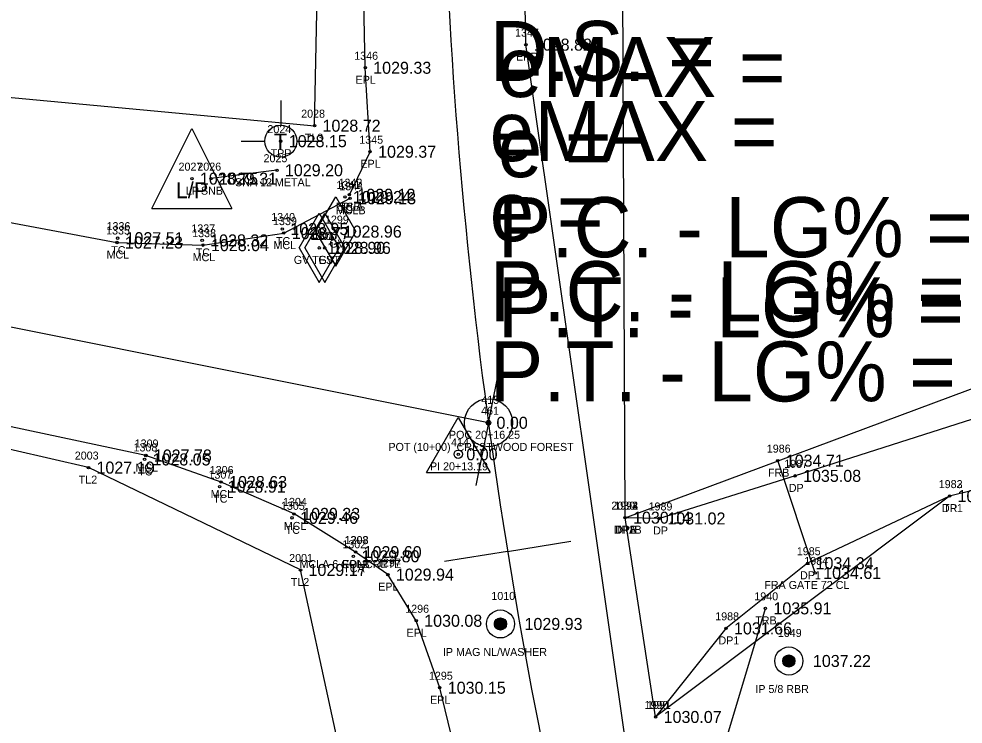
# Model space of a CAD drawing. Extents: x 1578957 to 1581675, y 1115963 to 1120391.
# Drawn here: x 1579998.2 to 1580116.1, y 1117317.7 to 1117405.8 of the extents above; entities that cross this region are included whole.
import ezdxf

# ---------------------------------------------------------------- set-up
doc = ezdxf.new("R2010")
doc.units = 0
for name, color, linetype in [('RD_EX_BldgApp', 7, 'Continuous'), ('RD_EX_BldgApp_txCode', 7, 'Continuous'), ('RD_EX_Conc', 7, 'Continuous'), ('RD_EX_Conc_txCode', 7, 'Continuous'), ('RD_EX_Driveway', 7, 'Continuous'), ('RD_EX_Driveway_txCode', 7, 'Continuous'), ('RD_EX_DV_Prop_txCode', 7, 'Continuous'), ('RD_EX_DV_PropPin', 7, 'Continuous'), ('RD_EX_Fence_Other', 7, 'Continuous'), ('RD_EX_Fence_Other_txCode', 7, 'Continuous'), ('RD_EX_Road', 7, 'Continuous'), ('RD_EX_Road_txCode', 7, 'Continuous'), ('RD_EX_TX_BldgApp_ELEV', 7, 'Continuous'), ('RD_EX_TX_Conc_ELEV', 7, 'Continuous'), ('RD_EX_TX_Driveway_ELEV', 7, 'Continuous'), ('RD_EX_TX_DV_Prop_ELEV', 7, 'Continuous'), ('RD_EX_TX_Fence_Other_ELEV', 7, 'Continuous'), ('RD_EX_TX_Road_ELEV', 7, 'Continuous'), ('RD_EX_TX_UT_ELEV', 7, 'Continuous'), ('RD_EX_TX_VEG_ELEV', 7, 'Continuous'), ('RD_EX_UT', 7, 'Continuous'), ('RD_EX_UT_txCode', 7, 'Continuous'), ('RD_EX_VEG', 7, 'Continuous'), ('RD_EX_VEG_txCode', 7, 'Continuous'), ('RD_HC_Cl', 7, 'Continuous'), ('RD_HC_Data', 7, 'Continuous'), ('RD_HC_Data_Tic', 7, 'Continuous'), ('RD_HC_Survey_ELEV', 7, 'Continuous'), ('RD_HC_txCode', 7, 'Continuous'), ('RD_SMD_Locator', 7, 'Continuous')]:
    doc.layers.add(name, color=color, linetype=linetype)

msp = doc.modelspace()

# ---------------------------------------------------------------- linework, layer by layer
at = {"layer": 'RD_EX_BldgApp'}
msp.add_line((1580030.42, 1117386.86), (1580022.18, 1117385.81), dxfattribs=at)
at = {"layer": 'RD_EX_Conc'}
for points in [[(1579772.59, 1117445.92), (1579784.83, 1117441.8), (1579798.29, 1117428.51), (1579814.08, 1117416.27), (1579814.08, 1117416.27), (1579866.15, 1117405.97), (1579914.45, 1117396.6), (1579963.36, 1117386.67), (1580010.43, 1117377.84), (1580021.18, 1117377.51), (1580031.28, 1117379.01), (1580039.56, 1117383.36)], [(1580040.25, 1117339.19), (1580032.57, 1117343.96), (1580023.44, 1117347.94), (1580014.04, 1117351.25), (1579959.04, 1117362.96), (1579910.2, 1117372.69), (1579861.27, 1117382.27), (1579812.26, 1117392.04), (1579763.38, 1117401.72)]]:
    msp.add_lwpolyline(points, dxfattribs=at)
at = {"layer": 'RD_EX_Driveway'}
for points in [[(1580147.42, 1117365.4), (1580095.15, 1117348.71), (1580078.2, 1117343.39), (1580073.91, 1117343.49)], [(1580147.75, 1117354.38), (1580114.45, 1117346.18), (1580096.71, 1117337.8), (1580086.52, 1117329.67), (1580077.73, 1117318.61), (1580073.91, 1117343.49)]]:
    msp.add_lwpolyline(points, dxfattribs=at)
at = {"layer": 'RD_EX_DV_PropPin'}
for p, q in [((1580057.62, 1117330.02), (1580057.62, 1117330.42)), ((1580057.65, 1117329.92), (1580057.65, 1117330.52)), ((1580057.69, 1117329.85), (1580057.69, 1117330.59)), ((1580057.72, 1117329.79), (1580057.72, 1117330.65)), ((1580057.76, 1117329.74), (1580057.76, 1117330.69)), ((1580057.79, 1117329.7), (1580057.79, 1117330.73)), ((1580057.83, 1117329.67), (1580057.83, 1117330.77)), ((1580057.86, 1117329.64), (1580057.86, 1117330.8)), ((1580057.9, 1117329.61), (1580057.9, 1117330.83)), ((1580057.93, 1117329.58), (1580057.93, 1117330.85)), ((1580057.97, 1117329.56), (1580057.97, 1117330.88)), ((1580058, 1117329.54), (1580058, 1117330.89)), ((1580058.04, 1117329.53), (1580058.04, 1117330.91)), ((1580058.07, 1117329.51), (1580058.07, 1117330.93)), ((1580058.11, 1117329.5), (1580058.11, 1117330.94)), ((1580058.14, 1117329.49), (1580058.14, 1117330.95)), ((1580058.18, 1117329.48), (1580058.18, 1117330.96)), ((1580058.21, 1117329.47), (1580058.21, 1117330.97)), ((1580058.25, 1117329.47), (1580058.25, 1117330.97)), ((1580058.28, 1117329.46), (1580058.28, 1117330.98)), ((1580058.32, 1117329.46), (1580058.32, 1117330.98)), ((1580058.35, 1117329.46), (1580058.35, 1117330.98)), ((1580058.39, 1117329.46), (1580058.39, 1117330.98)), ((1580058.42, 1117329.46), (1580058.42, 1117330.98)), ((1580058.46, 1117329.47), (1580058.46, 1117330.97)), ((1580058.49, 1117329.47), (1580058.49, 1117330.97)), ((1580058.53, 1117329.48), (1580058.53, 1117330.96)), ((1580058.56, 1117329.49), (1580058.56, 1117330.95)), ((1580058.6, 1117329.5), (1580058.6, 1117330.94)), ((1580058.63, 1117329.51), (1580058.63, 1117330.93)), ((1580058.67, 1117329.53), (1580058.67, 1117330.91)), ((1580058.7, 1117329.54), (1580058.7, 1117330.89)), ((1580058.74, 1117329.56), (1580058.74, 1117330.88)), ((1580058.77, 1117329.58), (1580058.77, 1117330.85)), ((1580058.81, 1117329.61), (1580058.81, 1117330.83)), ((1580058.84, 1117329.64), (1580058.84, 1117330.8)), ((1580058.88, 1117329.67), (1580058.88, 1117330.77)), ((1580058.91, 1117329.7), (1580058.91, 1117330.73)), ((1580058.95, 1117329.74), (1580058.95, 1117330.69)), ((1580058.98, 1117329.79), (1580058.98, 1117330.65)), ((1580059.02, 1117329.85), (1580059.02, 1117330.59)), ((1580059.05, 1117329.92), (1580059.05, 1117330.52)), ((1580059.09, 1117330.02), (1580059.09, 1117330.42)), ((1580093.65, 1117325.4), (1580093.65, 1117325.79)), ((1580093.68, 1117325.3), (1580093.68, 1117325.89)), ((1580093.72, 1117325.23), (1580093.72, 1117325.97)), ((1580093.75, 1117325.17), (1580093.75, 1117326.02)), ((1580093.79, 1117325.12), (1580093.79, 1117326.07)), ((1580093.82, 1117325.08), (1580093.82, 1117326.11)), ((1580093.86, 1117325.05), (1580093.86, 1117326.15)), ((1580093.89, 1117325.01), (1580093.89, 1117326.18)), ((1580093.93, 1117324.99), (1580093.93, 1117326.21)), ((1580093.96, 1117324.96), (1580093.96, 1117326.23)), ((1580094, 1117324.94), (1580094, 1117326.25)), ((1580094.03, 1117324.92), (1580094.03, 1117326.27)), ((1580094.07, 1117324.9), (1580094.07, 1117326.29)), ((1580094.1, 1117324.89), (1580094.1, 1117326.3)), ((1580094.14, 1117324.88), (1580094.14, 1117326.32)), ((1580094.17, 1117324.86), (1580094.17, 1117326.33)), ((1580094.21, 1117324.86), (1580094.21, 1117326.34)), ((1580094.24, 1117324.85), (1580094.24, 1117326.34)), ((1580094.28, 1117324.84), (1580094.28, 1117326.35)), ((1580094.31, 1117324.84), (1580094.31, 1117326.35)), ((1580094.35, 1117324.84), (1580094.35, 1117326.36)), ((1580094.38, 1117324.84), (1580094.38, 1117326.36)), ((1580094.42, 1117324.84), (1580094.42, 1117326.36)), ((1580094.45, 1117324.84), (1580094.45, 1117326.35)), ((1580094.49, 1117324.84), (1580094.49, 1117326.35)), ((1580094.52, 1117324.85), (1580094.52, 1117326.34)), ((1580094.56, 1117324.86), (1580094.56, 1117326.34)), ((1580094.59, 1117324.86), (1580094.59, 1117326.33)), ((1580094.63, 1117324.88), (1580094.63, 1117326.32)), ((1580094.66, 1117324.89), (1580094.66, 1117326.3)), ((1580094.7, 1117324.9), (1580094.7, 1117326.29)), ((1580094.73, 1117324.92), (1580094.73, 1117326.27)), ((1580094.77, 1117324.94), (1580094.77, 1117326.25)), ((1580094.8, 1117324.96), (1580094.8, 1117326.23)), ((1580094.84, 1117324.99), (1580094.84, 1117326.21)), ((1580094.87, 1117325.01), (1580094.87, 1117326.18)), ((1580094.91, 1117325.05), (1580094.91, 1117326.15)), ((1580094.94, 1117325.08), (1580094.94, 1117326.11)), ((1580094.98, 1117325.12), (1580094.98, 1117326.07)), ((1580095.01, 1117325.17), (1580095.01, 1117326.02)), ((1580095.05, 1117325.23), (1580095.05, 1117325.97)), ((1580095.08, 1117325.3), (1580095.08, 1117325.89)), ((1580095.12, 1117325.4), (1580095.12, 1117325.79))]:
    msp.add_line(p, q, dxfattribs=at)
for centre, radius in [((1580058.35, 1117330.22), 1.75), ((1580058.35, 1117330.22), 0.761), ((1580094.38, 1117325.6), 1.75), ((1580094.38, 1117325.6), 0.761)]:
    msp.add_circle(centre, radius, dxfattribs=at)
at = {"layer": 'RD_EX_Fence_Other'}
msp.add_line((1580097.66, 1117336.59), (1580092.99, 1117350.61), dxfattribs=at)
at = {"layer": 'RD_EX_Road'}
for points in [[(1580039.47, 1117383.8), (1580042.06, 1117389.17), (1580041.45, 1117399.65), (1580040.43, 1117449.77), (1580047.51, 1117499.37), (1580069.95, 1117543.83), (1580097.6, 1117585.15), (1580107.79, 1117601.26), (1580114.64, 1117617.95)], [(1580227.5, 1116946.75), (1580201.69, 1116988.26), (1580175.45, 1117031.62), (1580151.98, 1117074.75), (1580132.98, 1117117.17), (1580115.33, 1117164.29), (1580100.48, 1117210), (1580086.62, 1117257.13), (1580075.29, 1117306.27), (1580061.52, 1117402.54), (1580060.73, 1117449.43), (1580066.98, 1117493.89), (1580086.72, 1117533), (1580116.55, 1117572.39), (1580130.59, 1117594.57), (1580139, 1117611.79)], [(1580210.3, 1116936.03), (1580183.44, 1116978.21), (1580157.62, 1117020.9), (1580134.53, 1117065.04), (1580114.08, 1117110.57), (1580096.19, 1117157.16), (1580080.54, 1117204.76), (1580067.2, 1117252.61), (1580055.9, 1117301.16), (1580050.76, 1117322.26), (1580047.82, 1117330.62), (1580044.28, 1117336.38), (1580040.25, 1117339.19)]]:
    msp.add_lwpolyline(points, dxfattribs=at)
at = {"layer": 'RD_EX_UT'}
for p, q in [((1580030.9, 1117395.56), (1580030.9, 1117392.49)), ((1580014.8, 1117382.09), (1580019.8, 1117392.09)), ((1580019.8, 1117392.09), (1580024.8, 1117382.09)), ((1580025.97, 1117390.5), (1580028.9, 1117390.5)), ((1580032.9, 1117390.5), (1580035.97, 1117390.5)), ((1580035.26, 1117379.2), (1580037.76, 1117383.53)), ((1580037.76, 1117383.53), (1580040.26, 1117379.2)), ((1580014.8, 1117382.09), (1580024.8, 1117382.09)), ((1580033.21, 1117377.17), (1580035.71, 1117381.5)), ((1580033.9, 1117377.17), (1580036.4, 1117381.5)), ((1580035.71, 1117381.5), (1580038.21, 1117377.17)), ((1580036.4, 1117381.5), (1580038.9, 1117377.17)), ((1580035.26, 1117379.2), (1580037.76, 1117374.87)), ((1580037.76, 1117374.87), (1580040.26, 1117379.2)), ((1580033.21, 1117377.17), (1580035.71, 1117372.84)), ((1580035.71, 1117372.84), (1580038.21, 1117377.17)), ((1580033.9, 1117377.17), (1580036.4, 1117372.84)), ((1580036.4, 1117372.84), (1580038.9, 1117377.17))]:
    msp.add_line(p, q, dxfattribs=at)
msp.add_circle((1580030.9, 1117390.49), 2, dxfattribs=at)
at = {"layer": 'RD_EX_VEG'}
msp.add_line((1580073.91, 1117343.49), (1580155.24, 1117373.75), dxfattribs=at)
for points in [[(1580073.91, 1117343.49), (1580073.42, 1117456.54), (1580090.13, 1117509.96), (1580108.21, 1117502.79), (1580156, 1117478.09)], [(1579816.83, 1117422.38), (1579865.4, 1117413.03), (1579908.18, 1117404.27), (1580035.12, 1117392.42), (1580037.36, 1117501.58)], [(1580069.38, 1117226.18), (1580061.13, 1117263.62), (1580045.25, 1117282.3), (1580033.37, 1117336.96), (1580006.88, 1117349.74), (1579959.77, 1117360.57), (1579880.49, 1117371.63), (1579754.16, 1117393.18)], [(1580147.75, 1117354.38), (1580114.45, 1117346.18), (1580077.73, 1117318.61)], [(1580277, 1116885.57), (1580233.42, 1116954.64), (1580211.73, 1116992.65), (1580162.48, 1117078.36), (1580126.56, 1117167.16), (1580096.12, 1117258.64), (1580083.87, 1117306.88), (1580091.45, 1117332.17)]]:
    msp.add_lwpolyline(points, dxfattribs=at)
at = {"layer": 'RD_HC_Cl'}
msp.add_line((1580056.85, 1117355.34), (1579765.27, 1117413.54), dxfattribs=at)
msp.add_arc((1580706.16, 1117443.46), 655.26, 181.49406, 194.55307, dxfattribs=at)
at = {"layer": 'RD_HC_Data'}
for p, q in [((1580049.11, 1117349.11), (1580053.08, 1117355.99)), ((1580053.08, 1117355.99), (1580057.05, 1117349.11)), ((1580049.11, 1117349.11), (1580057.05, 1117349.11))]:
    msp.add_line(p, q, dxfattribs=at)
for centre, radius in [((1580056.85, 1117355.34), 3), ((1580056.85, 1117355.34), 3), ((1580056.85, 1117355.34), 0.282), ((1580056.85, 1117355.34), 0.282), ((1580053.08, 1117351.4), 0.529)]:
    msp.add_circle(centre, radius, dxfattribs=at)
at = {"layer": 'RD_HC_Data_Tic'}
for p, q in [((1580056.85, 1117355.34), (1580058.42, 1117363.19)), ((1580056.85, 1117355.34), (1580055.29, 1117347.5)), ((1580059.24, 1117339.27), (1580067.13, 1117340.54)), ((1580059.24, 1117339.27), (1580051.34, 1117338))]:
    msp.add_line(p, q, dxfattribs=at)
at = {"layer": 'RD_SMD_Locator'}
for centre in [(1580061.52, 1117402.54), (1580041.45, 1117399.65), (1580035.12, 1117392.42), (1580030.9, 1117390.49), (1580042.06, 1117389.17), (1580030.42, 1117386.86), (1580019.8, 1117385.81), (1580022.18, 1117385.81), (1580038.91, 1117383.52), (1580039.47, 1117383.8), (1580039.47, 1117383.8), (1580039.56, 1117383.36), (1580031.09, 1117379.52), (1580010.51, 1117378.38), (1580031.28, 1117379.01), (1580037.76, 1117379.2), (1580010.43, 1117377.84), (1580021.08, 1117378.1), (1580021.18, 1117377.51), (1580035.71, 1117377.17), (1580036.4, 1117377.17), (1580056.85, 1117355.34), (1580056.85, 1117355.34), (1580014.04, 1117351.25), (1580053.08, 1117351.4), (1580013.88, 1117350.76), (1580092.99, 1117350.61), (1580006.88, 1117349.74), (1580023.44, 1117347.94), (1580095.15, 1117348.71), (1580023.26, 1117347.36), (1580114.45, 1117346.18), (1580114.45, 1117346.18), (1580032.31, 1117343.47), (1580032.57, 1117343.96), (1580073.91, 1117343.49), (1580073.91, 1117343.49), (1580073.91, 1117343.49), (1580073.91, 1117343.49), (1580078.2, 1117343.39), (1580039.98, 1117338.67), (1580040.25, 1117339.19), (1580040.25, 1117339.19), (1580033.37, 1117336.96), (1580096.71, 1117337.8), (1580044.28, 1117336.38), (1580097.66, 1117336.59), (1580091.45, 1117332.17), (1580047.82, 1117330.62), (1580058.35, 1117330.22), (1580086.52, 1117329.67), (1580094.38, 1117325.6), (1580050.76, 1117322.26), (1580077.73, 1117318.61), (1580077.73, 1117318.61)]:
    msp.add_circle(centre, 0.15, dxfattribs=at)

# ---------------------------------------------------------------- texts
at = {"layer": 'RD_EX_BldgApp_txCode'}
for s, p in [('2026', (1580020.48, 1117386.81)), ('2025', (1580028.75, 1117387.86)), ('SNA 12 METAL', (1580025.19, 1117384.86)), ('SNB', (1580020.93, 1117383.81))]:
    msp.add_text(s, height=1, dxfattribs=at).set_placement(p)
at = {"layer": 'RD_EX_Conc_txCode'}
for s, p in [('1341', (1580037.85, 1117384.52)), ('1342', (1580038.12, 1117384.8)), ('1344', (1580038.21, 1117384.36)), ('MCLB', (1580037.79, 1117381.36)), ('TC', (1580038.12, 1117381.52)), ('TCB', (1580038.2, 1117381.8)), ('1340', (1580029.71, 1117380.52)), ('1339', (1580029.93, 1117380.01)), ('1335', (1580009.08, 1117378.84)), ('1336', (1580009.14, 1117379.38)), ('1337', (1580019.73, 1117379.1)), ('1338', (1580019.83, 1117378.51)), ('TC', (1580030.3, 1117377.52)), ('TC', (1580009.72, 1117376.38)), ('MCL', (1580029.99, 1117377.01)), ('MCL', (1580009.14, 1117375.84)), ('MCL', (1580019.89, 1117375.51)), ('TC', (1580020.28, 1117376.1)), ('1308', (1580012.5, 1117351.76)), ('1309', (1580012.65, 1117352.25)), ('MCL', (1580012.75, 1117349.25)), ('TC', (1580013.09, 1117348.76)), ('1307', (1580021.87, 1117348.36)), ('1306', (1580022.03, 1117348.94)), ('MCL', (1580022.14, 1117345.94)), ('TC', (1580022.46, 1117345.36)), ('1305', (1580030.92, 1117344.47)), ('1304', (1580031.18, 1117344.96)), ('MCL', (1580031.28, 1117341.96)), ('TC', (1580031.51, 1117341.47)), ('1302', (1580038.6, 1117339.67)), ('1303', (1580038.86, 1117340.19)), ('MCLA 6 CONCRETE', (1580033.25, 1117337.19)), ('TCA', (1580038.7, 1117336.67))]:
    msp.add_text(s, height=1, dxfattribs=at).set_placement(p)
at = {"layer": 'RD_EX_Driveway_txCode'}
for s, p in [('1987', (1580093.8, 1117349.71)), ('DP', (1580094.37, 1117346.71)), ('1982', (1580113.1, 1117347.18)), ('1992', (1580072.56, 1117344.49)), ('1993', (1580072.56, 1117344.49)), ('1989', (1580076.85, 1117344.39)), ('DP1', (1580113.5, 1117344.18)), ('DP1B', (1580072.49, 1117341.49)), ('DPB', (1580072.66, 1117341.49)), ('DP', (1580077.42, 1117341.39)), ('1985', (1580095.37, 1117338.8)), ('DP1', (1580095.77, 1117335.8)), ('1988', (1580085.18, 1117330.67)), ('DP1', (1580085.58, 1117327.67)), ('1990', (1580076.34, 1117319.61))]:
    msp.add_text(s, height=1, dxfattribs=at).set_placement(p)
at = {"layer": 'RD_EX_DV_Prop_txCode'}
for s, p in [('1010', (1580057.21, 1117333.22)), ('1049', (1580093, 1117328.6)), ('IP MAG NL/WASHER', (1580051.16, 1117326.22)), ('IP 5/8 RBR', (1580090.19, 1117321.6))]:
    msp.add_text(s, height=1, dxfattribs=at).set_placement(p)
at = {"layer": 'RD_EX_Fence_Other_txCode'}
for s, p in [('1986', (1580091.62, 1117351.61)), ('FRB', (1580091.77, 1117348.61)), ('1984', (1580096.31, 1117337.59)), ('FRA GATE 72 CL', (1580091.31, 1117334.59))]:
    msp.add_text(s, height=1, dxfattribs=at).set_placement(p)
at = {"layer": 'RD_EX_Road_txCode'}
for s, p in [('1347', (1580060.17, 1117403.54)), ('1346', (1580040.08, 1117400.65)), ('EPR', (1580060.29, 1117400.54)), ('EPL', (1580040.25, 1117397.65)), ('1345', (1580040.71, 1117390.17)), ('EPL', (1580040.85, 1117387.17)), ('1343', (1580038.12, 1117384.8)), ('EPLA', (1580037.78, 1117381.8)), ('1298', (1580038.9, 1117340.19)), ('1297', (1580042.93, 1117337.38)), ('EPLB', (1580038.57, 1117337.19)), ('EPL', (1580043.07, 1117334.38)), ('1296', (1580046.45, 1117331.62)), ('EPL', (1580046.61, 1117328.62)), ('1295', (1580049.41, 1117323.26)), ('EPL', (1580049.55, 1117320.26))]:
    msp.add_text(s, height=1, dxfattribs=at).set_placement(p)
at = {"layer": 'RD_EX_TX_BldgApp_ELEV'}
for s, p in [('1029.20', (1580031.42, 1117386.11)), ('1029.31', (1580023.18, 1117385.06))]:
    msp.add_text(s, height=1.5, dxfattribs=at).set_placement(p)
at = {"layer": 'RD_EX_TX_Conc_ELEV'}
for s, p in [('1029.24', (1580039.91, 1117382.77)), ('1029.12', (1580040.47, 1117383.05)), ('1029.13', (1580040.56, 1117382.61)), ('1028.95', (1580032.09, 1117378.77)), ('1028.77', (1580032.28, 1117378.26)), ('1027.23', (1580011.43, 1117377.09)), ('1027.51', (1580011.51, 1117377.63)), ('1028.32', (1580022.08, 1117377.35)), ('1028.04', (1580022.18, 1117376.76)), ('1028.05', (1580014.88, 1117350.01)), ('1027.78', (1580015.04, 1117350.5)), ('1028.91', (1580024.26, 1117346.61)), ('1028.63', (1580024.44, 1117347.19)), ('1029.46', (1580033.31, 1117342.72)), ('1029.33', (1580033.57, 1117343.21)), ('1029.80', (1580040.98, 1117337.92)), ('1029.60', (1580041.25, 1117338.44))]:
    msp.add_text(s, height=1.5, dxfattribs=at).set_placement(p)
at = {"layer": 'RD_EX_TX_Driveway_ELEV'}
for s, p in [('1035.08', (1580096.15, 1117347.96)), ('1038.08', (1580115.45, 1117345.43)), ('1030.14', (1580074.91, 1117342.74)), ('1030.14', (1580074.91, 1117342.74)), ('1031.02', (1580079.2, 1117342.64)), ('1034.34', (1580097.71, 1117337.05)), ('1031.66', (1580087.52, 1117328.92)), ('1030.07', (1580078.73, 1117317.86))]:
    msp.add_text(s, height=1.5, dxfattribs=at).set_placement(p)
at = {"layer": 'RD_EX_TX_DV_Prop_ELEV'}
for s, p in [('1029.93', (1580061.35, 1117329.47)), ('1037.22', (1580097.38, 1117324.85))]:
    msp.add_text(s, height=1.5, dxfattribs=at).set_placement(p)
at = {"layer": 'RD_EX_TX_Fence_Other_ELEV'}
for s, p in [('1034.71', (1580093.99, 1117349.86)), ('1034.61', (1580098.66, 1117335.84))]:
    msp.add_text(s, height=1.5, dxfattribs=at).set_placement(p)
at = {"layer": 'RD_EX_TX_Road_ELEV'}
for s, p in [('1028.82', (1580062.52, 1117401.79)), ('1029.33', (1580042.45, 1117398.9)), ('1029.37', (1580043.06, 1117388.42)), ('1029.12', (1580040.47, 1117383.05)), ('1029.60', (1580041.25, 1117338.44)), ('1029.94', (1580045.28, 1117335.63)), ('1030.08', (1580048.82, 1117329.87)), ('1030.15', (1580051.76, 1117321.51))]:
    msp.add_text(s, height=1.5, dxfattribs=at).set_placement(p)
at = {"layer": 'RD_EX_TX_UT_ELEV'}
for s, p in [('1028.15', (1580031.9, 1117389.74)), ('1028.75', (1580020.8, 1117385.06)), ('1028.96', (1580038.76, 1117378.45)), ('1028.90', (1580036.71, 1117376.42)), ('1028.96', (1580037.4, 1117376.42))]:
    msp.add_text(s, height=1.5, dxfattribs=at).set_placement(p)
at = {"layer": 'RD_EX_TX_VEG_ELEV'}
for s, p in [('1028.72', (1580036.12, 1117391.67)), ('1027.19', (1580007.88, 1117348.99)), ('1038.08', (1580115.45, 1117345.43)), ('1030.14', (1580074.91, 1117342.74)), ('1030.14', (1580074.91, 1117342.74)), ('1029.17', (1580034.37, 1117336.21)), ('1035.91', (1580092.45, 1117331.42)), ('1030.07', (1580078.73, 1117317.86))]:
    msp.add_text(s, height=1.5, dxfattribs=at).set_placement(p)
at = {"layer": 'RD_EX_UT'}
for s, p in [('T', (1580030.05, 1117389.44)), ('L/P', (1580017.8, 1117383.37))]:
    msp.add_text(s, height=2, dxfattribs=at).set_placement(p)
at = {"layer": 'RD_EX_UT_txCode'}
for s, p in [('2024', (1580029.23, 1117391.49)), ('TPP', (1580029.63, 1117388.49)), ('2027', (1580018.13, 1117386.81)), ('LP', (1580019.05, 1117383.81)), ('1299', (1580036.42, 1117380.2)), ('1301', (1580034.61, 1117378.17)), ('1300', (1580034.97, 1117378.17)), ('GV', (1580036.97, 1117377.2)), ('GV TEST', (1580032.53, 1117375.17)), ('GV', (1580035.6, 1117375.17))]:
    msp.add_text(s, height=1, dxfattribs=at).set_placement(p)
at = {"layer": 'RD_EX_VEG_txCode'}
for s, p in [('2028', (1580033.45, 1117393.42)), ('TL3', (1580033.9, 1117390.42)), ('2003', (1580005.17, 1117350.74)), ('TL2', (1580005.66, 1117347.74)), ('1983', (1580113.1, 1117347.18)), ('2030', (1580072.2, 1117344.49)), ('1994', (1580072.56, 1117344.49)), ('TR', (1580113.65, 1117344.18)), ('TRA', (1580072.63, 1117341.49)), ('TRA', (1580072.63, 1117341.49)), ('2001', (1580031.95, 1117337.96)), ('TL2', (1580032.15, 1117334.96)), ('1940', (1580090.06, 1117333.17)), ('TRB', (1580090.18, 1117330.17)), ('1991', (1580076.67, 1117319.61))]:
    msp.add_text(s, height=1, dxfattribs=at).set_placement(p)
at = {"layer": 'RD_HC_Data'}
for s, p in [('D.S. = ', (1580057, 1117398)), ('eMAX = ', (1580058, 1117396)), ('eMAX = ', (1580057, 1117388)), ('e = ', (1580058, 1117386)), ('e = ', (1580057, 1117378)), ('P.C. - LG% = ', (1580058, 1117376)), ('P.C. - LG% = ', (1580057, 1117368)), ('P.T. - LG% = ', (1580058, 1117366)), ('P.T. - LG% = ', (1580057, 1117358))]:
    msp.add_text(s, height=7.5, dxfattribs=at).set_placement(p)
at = {"layer": 'RD_HC_Survey_ELEV'}
for p in [(1580057.85, 1117354.59), (1580057.85, 1117354.59), (1580054.08, 1117350.65)]:
    msp.add_text('0.00', height=1.5, dxfattribs=at).set_placement(p)
at = {"layer": 'RD_HC_txCode'}
for s, p in [('415', (1580055.95, 1117357.7)), ('461', (1580055.93, 1117356.34)), ('POC 20+16.25', (1580051.91, 1117353.34)), ('POT (10+00)  CRESTWOOD FOREST', (1580044.35, 1117351.82)), ('414', (1580052.18, 1117352.4)), ('PI 20+13.19', (1580049.54, 1117349.4))]:
    msp.add_text(s, height=1, dxfattribs=at).set_placement(p)

doc.saveas('drawing.dxf')
